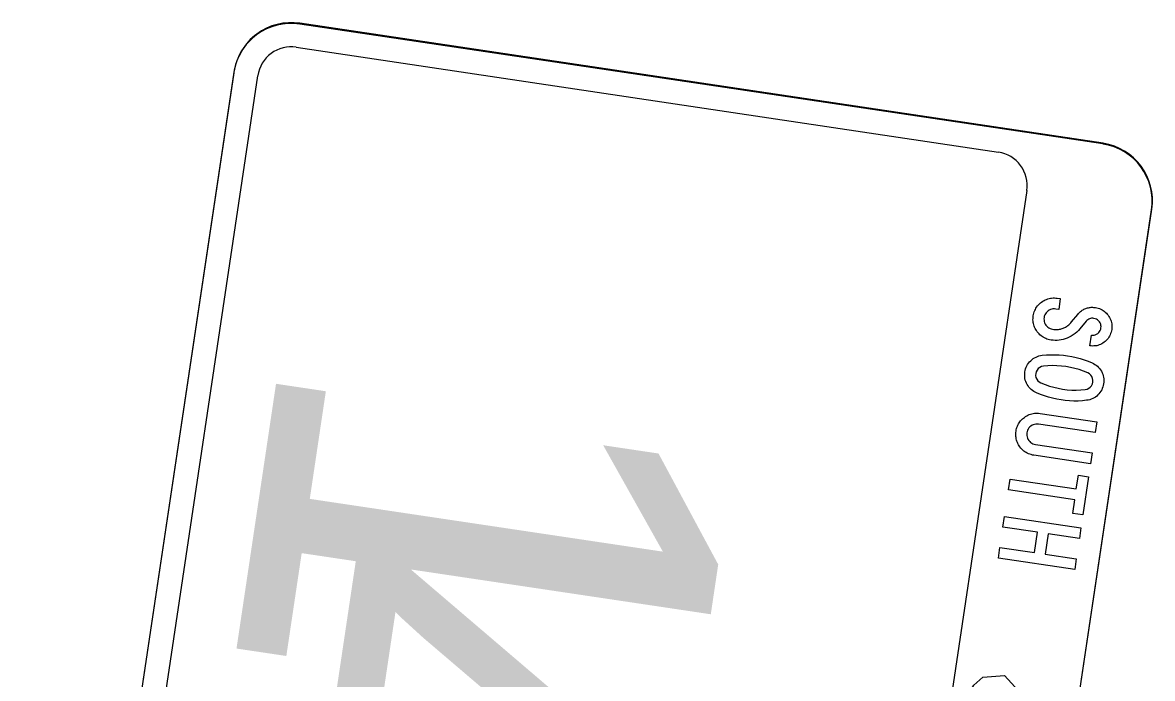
# Model space of a CAD drawing. Extents: x 1581789 to 1622364, y 1043167 to 1103486.
# Drawn here: x 1609056.44 to 1609071.05, y 1094197.58 to 1094206.06 of the extents above; entities that cross this region are included whole.
import ezdxf

# ---------------------------------------------------------------- set-up
doc = ezdxf.new("R2010")
doc.units = 0
doc.layers.add('RD_PD_PatLn2', color=7, linetype='Continuous')

msp = doc.modelspace()

# ---------------------------------------------------------------- linework, layer by layer
at = {"layer": 'RD_PD_PatLn2'}
for p, q in [((1609070.407, 1094204.487), (1609060.022, 1094206.037)), ((1609070.409, 1094204.496), (1609060.024, 1094206.047)), ((1609059.17, 1094205.406), (1609056.439, 1094187.119)), ((1609059.171, 1094205.416), (1609057.795, 1094196.204)), ((1609068.307, 1094185.347), (1609071.038, 1094203.634)), ((1609068.309, 1094185.356), (1609071.039, 1094203.643))]:
    msp.add_line(p, q, dxfattribs=at)
for points in [[(1609059.977, 1094205.738), (1609069.058, 1094204.382)], [(1609056.749, 1094187.083), (1609058.104, 1094196.158), (1609059.48, 1094205.369)], [(1609069.422, 1094203.885), (1609068.417, 1094197.132), (1609068.466, 1094197.139), (1609068.553, 1094197.36), (1609068.684, 1094197.398), (1609068.739, 1094197.491), (1609068.856, 1094197.595), (1609069.136, 1094197.617), (1609069.545, 1094197.169), (1609069.684, 1094196.471), (1609069.756, 1094196.391), (1609069.45, 1094194.755), (1609068.969, 1094194.485), (1609068.802, 1094193.487), (1609068.447, 1094193.237), (1609067.761, 1094192.737), (1609066.695, 1094185.597)], [(1609070.463, 1094201.962), (1609070.451, 1094201.949), (1609070.437, 1094201.936), (1609070.423, 1094201.925), (1609070.408, 1094201.914), (1609070.392, 1094201.905), (1609070.376, 1094201.897), (1609070.36, 1094201.89), (1609070.343, 1094201.884), (1609070.327, 1094201.88), (1609070.31, 1094201.877), (1609070.292, 1094201.876), (1609070.274, 1094201.875), (1609070.256, 1094201.876), (1609070.238, 1094201.878), (1609070.259, 1094202.017), (1609070.276, 1094202.016), (1609070.293, 1094202.018), (1609070.309, 1094202.022), (1609070.325, 1094202.028), (1609070.34, 1094202.038), (1609070.353, 1094202.049), (1609070.364, 1094202.062), (1609070.373, 1094202.076), (1609070.379, 1094202.092), (1609070.383, 1094202.109), (1609070.384, 1094202.126), (1609070.383, 1094202.143), (1609070.379, 1094202.16), (1609070.372, 1094202.175), (1609070.363, 1094202.19), (1609070.351, 1094202.203), (1609070.338, 1094202.214), (1609070.324, 1094202.223), (1609070.309, 1094202.229), (1609070.292, 1094202.233), (1609070.277, 1094202.234), (1609070.262, 1094202.234), (1609070.249, 1094202.232), (1609070.236, 1094202.228), (1609070.224, 1094202.222), (1609070.212, 1094202.215), (1609070.201, 1094202.206), (1609070.191, 1094202.195), (1609070.111, 1094202.098), (1609070.091, 1094202.076), (1609070.07, 1094202.055), (1609070.048, 1094202.036), (1609070.024, 1094202.019), (1609069.999, 1094202.003), (1609069.973, 1094201.989), (1609069.946, 1094201.977), (1609069.92, 1094201.968), (1609069.895, 1094201.96), (1609069.869, 1094201.955), (1609069.843, 1094201.951), (1609069.817, 1094201.949), (1609069.79, 1094201.948), (1609069.764, 1094201.95), (1609069.737, 1094201.953), (1609069.719, 1094201.956), (1609069.701, 1094201.96), (1609069.684, 1094201.966), (1609069.668, 1094201.972), (1609069.652, 1094201.98), (1609069.636, 1094201.988), (1609069.622, 1094201.998), (1609069.608, 1094202.008), (1609069.594, 1094202.019), (1609069.582, 1094202.032), (1609069.569, 1094202.046), (1609069.558, 1094202.06), (1609069.548, 1094202.075), (1609069.539, 1094202.089), (1609069.531, 1094202.104), (1609069.524, 1094202.119), (1609069.518, 1094202.134), (1609069.513, 1094202.149), (1609069.509, 1094202.165), (1609069.506, 1094202.181), (1609069.504, 1094202.197), (1609069.503, 1094202.213), (1609069.504, 1094202.23), (1609069.505, 1094202.247), (1609069.507, 1094202.264), (1609069.51, 1094202.283), (1609069.514, 1094202.3), (1609069.52, 1094202.317), (1609069.526, 1094202.334), (1609069.534, 1094202.349), (1609069.542, 1094202.365), (1609069.551, 1094202.379), (1609069.562, 1094202.393), (1609069.574, 1094202.407), (1609069.586, 1094202.419), (1609069.6, 1094202.432), (1609069.615, 1094202.443), (1609069.63, 1094202.454), (1609069.646, 1094202.463), (1609069.661, 1094202.472), (1609069.678, 1094202.479)], [(1609069.857, 1094202.488), (1609069.836, 1094202.348), (1609069.798, 1094202.354), (1609069.78, 1094202.355), (1609069.762, 1094202.355), (1609069.746, 1094202.352), (1609069.73, 1094202.346), (1609069.714, 1094202.339), (1609069.699, 1094202.329), (1609069.685, 1094202.318), (1609069.674, 1094202.306), (1609069.664, 1094202.292), (1609069.656, 1094202.277), (1609069.65, 1094202.261), (1609069.647, 1094202.243), (1609069.645, 1094202.226), (1609069.646, 1094202.208), (1609069.649, 1094202.192), (1609069.654, 1094202.175), (1609069.661, 1094202.16), (1609069.671, 1094202.145), (1609069.683, 1094202.131), (1609069.695, 1094202.119), (1609069.709, 1094202.11), (1609069.724, 1094202.102), (1609069.74, 1094202.096), (1609069.758, 1094202.093), (1609069.771, 1094202.091), (1609069.784, 1094202.09), (1609069.797, 1094202.089), (1609069.81, 1094202.089), (1609069.822, 1094202.09), (1609069.835, 1094202.091), (1609069.847, 1094202.093), (1609069.859, 1094202.095), (1609069.87, 1094202.098), (1609069.881, 1094202.101), (1609069.893, 1094202.105), (1609069.904, 1094202.11), (1609069.914, 1094202.115), (1609069.925, 1094202.121), (1609069.935, 1094202.127), (1609069.945, 1094202.134), (1609069.955, 1094202.141), (1609069.965, 1094202.149), (1609069.974, 1094202.158), (1609069.984, 1094202.167), (1609069.992, 1094202.177), (1609070.001, 1094202.187), (1609070.082, 1094202.285), (1609070.091, 1094202.295), (1609070.101, 1094202.305), (1609070.11, 1094202.315), (1609070.12, 1094202.323), (1609070.13, 1094202.331), (1609070.141, 1094202.338), (1609070.151, 1094202.345), (1609070.162, 1094202.351), (1609070.173, 1094202.356), (1609070.185, 1094202.361), (1609070.196, 1094202.365), (1609070.208, 1094202.369), (1609070.22, 1094202.371), (1609070.233, 1094202.373), (1609070.245, 1094202.375), (1609070.258, 1094202.376), (1609070.271, 1094202.376), (1609070.285, 1094202.375), (1609070.298, 1094202.374), (1609070.312, 1094202.373), (1609070.331, 1094202.369), (1609070.348, 1094202.365), (1609070.365, 1094202.359), (1609070.381, 1094202.353), (1609070.396, 1094202.345), (1609070.411, 1094202.336), (1609070.425, 1094202.326), (1609070.439, 1094202.315), (1609070.452, 1094202.302), (1609070.464, 1094202.289), (1609070.475, 1094202.275), (1609070.486, 1094202.259), (1609070.495, 1094202.244), (1609070.503, 1094202.228), (1609070.51, 1094202.211), (1609070.515, 1094202.195), (1609070.519, 1094202.178), (1609070.522, 1094202.161), (1609070.524, 1094202.143), (1609070.524, 1094202.125), (1609070.524, 1094202.107), (1609070.522, 1094202.089), (1609070.518, 1094202.07), (1609070.513, 1094202.053), (1609070.508, 1094202.036), (1609070.501, 1094202.02), (1609070.493, 1094202.004), (1609070.484, 1094201.989), (1609070.475, 1094201.975), (1609070.463, 1094201.962)], [(1609069.678, 1094202.479), (1609069.694, 1094202.485), (1609069.711, 1094202.489), (1609069.728, 1094202.493), (1609069.745, 1094202.495), (1609069.763, 1094202.497), (1609069.781, 1094202.497), (1609069.799, 1094202.496), (1609069.817, 1094202.494), (1609069.857, 1094202.488), (1609069.857, 1094202.488)], [(1609069.866, 1094201.179), (1609069.812, 1094201.188), (1609069.758, 1094201.2), (1609069.705, 1094201.214), (1609069.653, 1094201.23), (1609069.601, 1094201.248), (1609069.55, 1094201.269), (1609069.531, 1094201.278), (1609069.513, 1094201.289), (1609069.496, 1094201.3), (1609069.48, 1094201.314), (1609069.466, 1094201.328), (1609069.452, 1094201.343), (1609069.44, 1094201.36), (1609069.429, 1094201.378), (1609069.419, 1094201.397), (1609069.411, 1094201.417), (1609069.404, 1094201.436), (1609069.4, 1094201.456), (1609069.397, 1094201.477), (1609069.396, 1094201.497), (1609069.396, 1094201.519), (1609069.399, 1094201.54), (1609069.403, 1094201.561), (1609069.408, 1094201.582), (1609069.415, 1094201.601), (1609069.424, 1094201.62), (1609069.434, 1094201.638), (1609069.446, 1094201.654), (1609069.459, 1094201.671), (1609069.475, 1094201.686), (1609069.491, 1094201.7), (1609069.507, 1094201.713), (1609069.525, 1094201.724), (1609069.543, 1094201.733), (1609069.561, 1094201.741), (1609069.581, 1094201.748), (1609069.601, 1094201.752), (1609069.622, 1094201.756), (1609069.677, 1094201.76), (1609069.732, 1094201.763), (1609069.787, 1094201.763), (1609069.841, 1094201.761), (1609069.896, 1094201.757), (1609069.951, 1094201.75), (1609070.006, 1094201.74), (1609070.06, 1094201.729), (1609070.113, 1094201.715), (1609070.166, 1094201.698), (1609070.217, 1094201.68), (1609070.269, 1094201.659), (1609070.287, 1094201.649), (1609070.305, 1094201.639), (1609070.321, 1094201.627), (1609070.337, 1094201.614), (1609070.351, 1094201.6), (1609070.365, 1094201.584), (1609070.377, 1094201.567), (1609070.388, 1094201.549), (1609070.397, 1094201.53), (1609070.405, 1094201.511), (1609070.411, 1094201.491), (1609070.416, 1094201.472), (1609070.419, 1094201.451), (1609070.42, 1094201.43), (1609070.419, 1094201.41), (1609070.417, 1094201.388), (1609070.413, 1094201.367), (1609070.407, 1094201.347), (1609070.4, 1094201.328), (1609070.392, 1094201.309), (1609070.382, 1094201.291), (1609070.37, 1094201.274), (1609070.357, 1094201.258), (1609070.343, 1094201.243), (1609070.327, 1094201.229), (1609070.31, 1094201.216), (1609070.293, 1094201.205), (1609070.276, 1094201.196), (1609070.257, 1094201.188), (1609070.238, 1094201.182), (1609070.218, 1094201.177), (1609070.197, 1094201.174), (1609070.142, 1094201.168), (1609070.087, 1094201.165), (1609070.032, 1094201.165), (1609069.977, 1094201.167), (1609069.921, 1094201.172), (1609069.866, 1094201.179), (1609069.866, 1094201.179)], [(1609069.887, 1094201.319), (1609069.946, 1094201.311), (1609070.005, 1094201.307), (1609070.064, 1094201.306), (1609070.122, 1094201.308), (1609070.18, 1094201.313), (1609070.204, 1094201.318), (1609070.225, 1094201.329), (1609070.245, 1094201.344), (1609070.261, 1094201.363), (1609070.272, 1094201.385), (1609070.278, 1094201.409), (1609070.279, 1094201.434), (1609070.275, 1094201.458), (1609070.265, 1094201.481), (1609070.251, 1094201.501), (1609070.233, 1094201.517), (1609070.212, 1094201.53), (1609070.157, 1094201.552), (1609070.102, 1094201.571), (1609070.046, 1094201.586), (1609069.988, 1094201.6), (1609069.93, 1094201.61), (1609069.872, 1094201.617), (1609069.814, 1094201.621), (1609069.756, 1094201.622), (1609069.697, 1094201.62), (1609069.639, 1094201.615), (1609069.614, 1094201.61), (1609069.592, 1094201.6), (1609069.572, 1094201.584), (1609069.556, 1094201.565), (1609069.545, 1094201.544), (1609069.539, 1094201.52), (1609069.537, 1094201.495), (1609069.542, 1094201.471), (1609069.552, 1094201.448), (1609069.566, 1094201.427), (1609069.584, 1094201.411), (1609069.605, 1094201.399), (1609069.66, 1094201.377), (1609069.715, 1094201.358), (1609069.772, 1094201.342), (1609069.829, 1094201.329), (1609069.887, 1094201.319), (1609069.887, 1094201.319)], [(1609070.248, 1094200.355), (1609069.515, 1094200.464), (1609069.496, 1094200.467), (1609069.479, 1094200.472), (1609069.462, 1094200.477), (1609069.445, 1094200.483), (1609069.429, 1094200.491), (1609069.414, 1094200.499), (1609069.4, 1094200.509), (1609069.385, 1094200.519), (1609069.372, 1094200.531), (1609069.359, 1094200.543), (1609069.347, 1094200.557), (1609069.335, 1094200.572), (1609069.325, 1094200.586), (1609069.316, 1094200.6), (1609069.309, 1094200.615), (1609069.302, 1094200.63), (1609069.296, 1094200.645), (1609069.291, 1094200.66), (1609069.287, 1094200.676), (1609069.284, 1094200.692), (1609069.282, 1094200.708), (1609069.281, 1094200.725), (1609069.281, 1094200.741), (1609069.282, 1094200.758), (1609069.285, 1094200.775), (1609069.288, 1094200.792), (1609069.291, 1094200.809), (1609069.296, 1094200.824), (1609069.302, 1094200.84), (1609069.308, 1094200.855), (1609069.316, 1094200.869), (1609069.324, 1094200.883), (1609069.333, 1094200.896), (1609069.343, 1094200.909), (1609069.354, 1094200.921), (1609069.366, 1094200.933), (1609069.379, 1094200.944), (1609069.393, 1094200.954), (1609069.408, 1094200.965), (1609069.424, 1094200.974), (1609069.439, 1094200.983), (1609069.456, 1094200.99), (1609069.472, 1094200.996), (1609069.489, 1094201.001), (1609069.506, 1094201.004), (1609069.523, 1094201.007), (1609069.541, 1094201.008), (1609069.559, 1094201.008), (1609069.577, 1094201.007), (1609069.596, 1094201.005), (1609070.328, 1094200.895), (1609070.308, 1094200.756), (1609069.575, 1094200.865), (1609069.557, 1094200.866), (1609069.54, 1094200.866), (1609069.523, 1094200.863), (1609069.507, 1094200.858), (1609069.492, 1094200.851), (1609069.476, 1094200.841), (1609069.463, 1094200.83), (1609069.451, 1094200.817), (1609069.441, 1094200.803), (1609069.434, 1094200.788), (1609069.428, 1094200.772), (1609069.424, 1094200.754), (1609069.423, 1094200.737), (1609069.424, 1094200.719), (1609069.427, 1094200.703), (1609069.432, 1094200.687), (1609069.439, 1094200.671), (1609069.449, 1094200.656), (1609069.461, 1094200.642), (1609069.473, 1094200.63), (1609069.487, 1094200.621), (1609069.502, 1094200.613), (1609069.518, 1094200.608), (1609069.536, 1094200.604), (1609070.269, 1094200.495), (1609070.248, 1094200.355), (1609070.248, 1094200.355)], [(1609070.017, 1094199.712), (1609070.044, 1094199.89), (1609069.188, 1094200.018), (1609069.208, 1094200.157), (1609070.064, 1094200.029), (1609070.091, 1094200.207), (1609070.223, 1094200.187), (1609070.149, 1094199.693), (1609070.017, 1094199.712), (1609070.017, 1094199.712)], [(1609069.056, 1094199.133), (1609069.077, 1094199.273), (1609069.524, 1094199.206), (1609069.563, 1094199.468), (1609069.115, 1094199.534), (1609069.136, 1094199.674), (1609070.124, 1094199.527), (1609070.103, 1094199.387), (1609069.702, 1094199.447), (1609069.663, 1094199.186), (1609070.064, 1094199.126), (1609070.043, 1094198.986), (1609069.056, 1094199.133), (1609069.056, 1094199.133)]]:
    msp.add_lwpolyline(points, dxfattribs=at)
for centre, radius, start, end in [((1609059.911, 1094205.295), 0.75, 81.5064, 171.5066), ((1609059.913, 1094205.305), 0.75, 81.5064, 171.5066), ((1609059.913, 1094205.305), 0.437, 81.5064, 171.5066), ((1609070.298, 1094203.754), 0.75, 351.5068, 81.5064), ((1609068.992, 1094203.951), 0.436, 351.2764, 81.2766), ((1609070.296, 1094203.744), 0.75, 351.5068, 81.5064)]:
    msp.add_arc(centre, radius, start, end, dxfattribs=at)

# ---------------------------------------------------------------- texts
for s, p in [('1', (1609059.806, 1094201.992)), ('4', (1609059.442, 1094199.554))]:
    msp.add_text(s, height=6, rotation=261.5065, dxfattribs=at).set_placement(p)

doc.saveas('drawing.dxf')
